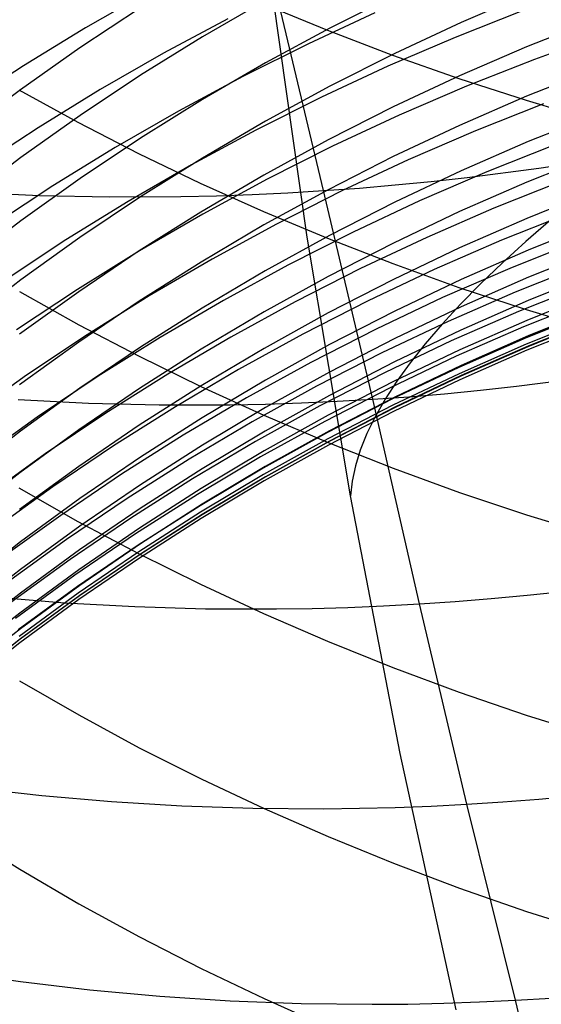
# Model space of a CAD drawing. Extents: x -383 to 1849, y -1185 to -529.
# Tile 469 of 656: x 444.89 to 448.39, y -1095.61 to -1089.02. Entities that reach past the tile are written whole.
import ezdxf

# ---------------------------------------------------------------- set-up
doc = ezdxf.new("R2010")
doc.units = 0
doc.layers.add('PREDEFINITO', color=7, linetype='CONTINUOUS')

msp = doc.modelspace()

# ---------------------------------------------------------------- linework, layer by layer
at = {"layer": 'PREDEFINITO'}
for p, q in [((446.8174, -1090.4763, 419.688), (446.5716, -1088.7378, 419.688)), ((446.9274, -1090.1648, 502.5307), (446.5888, -1088.7413, 501.1204)), ((445.757, -1088.8323, 553.5167), (445.3328, -1089.0747, 553.4622)), ((447.4063, -1088.8571, 595.5652), (446.9691, -1089.0769, 595.6168)), ((448.2994, -1088.8447, 594.0452), (447.8494, -1089.0384, 594.0867)), ((445.7005, -1088.9413, 598.6676), (445.2946, -1089.2092, 598.7417)), ((446.539, -1088.8907, 597.1049), (446.1165, -1089.1352, 597.1674)), ((446.5232, -1088.9138, 646.2935), (446.953, -1089.0902, 646.4558)), ((446.2862, -1089.0136, 554.9595), (445.8547, -1089.2446, 554.9125)), ((447.2709, -1088.9747, 556.4356), (446.8257, -1089.1808, 556.4)), ((448.2653, -1088.9594, 557.8942), (447.8086, -1089.1391, 557.8693)), ((448.7425, -1089.0211, 592.5748), (448.2872, -1089.2014, 592.6098)), ((445.3328, -1089.0747, 553.4622), (444.9164, -1089.3293, 553.4028)), ((446.9691, -1089.0769, 595.6168), (446.539, -1089.3098, 595.6714)), ((447.8494, -1089.0384, 594.0867), (447.4055, -1089.2457, 594.1311)), ((446.1165, -1089.1352, 597.1674), (445.702, -1089.3922, 597.2331)), ((446.953, -1089.0902, 646.4558), (447.39, -1089.2567, 646.609)), ((447.8086, -1089.1391, 557.8693), (447.3575, -1089.3325, 557.84)), ((448.8022, -1089.1196, 559.3234), (448.3405, -1089.2858, 559.3039)), ((445.2946, -1089.2092, 598.7417), (444.8978, -1089.489, 598.8191)), ((446.8257, -1089.1808, 556.4), (446.387, -1089.4, 556.36)), ((448.2872, -1089.2014, 592.6098), (447.8377, -1089.3958, 592.6475)), ((445.8547, -1089.2446, 554.9125), (445.4307, -1089.4881, 554.8608)), ((447.4055, -1089.2457, 594.1311), (446.9683, -1089.4664, 594.1784)), ((447.39, -1089.2567, 646.609), (447.8337, -1089.4131, 646.7529)), ((444.9164, -1089.3293, 553.4028), (444.5085, -1089.5956, 553.3386)), ((446.539, -1089.3098, 595.6714), (446.1165, -1089.5555, 595.7291)), ((447.3575, -1089.3325, 557.84), (446.9124, -1089.5393, 557.8064)), ((448.3405, -1089.2858, 559.3039), (447.884, -1089.4659, 559.2803)), ((445.702, -1089.3922, 597.2331), (445.2961, -1089.6615, 597.3019)), ((446.387, -1089.4, 556.36), (445.9553, -1089.6319, 556.3156)), ((447.8377, -1089.3958, 592.6475), (447.3943, -1089.6039, 592.6878)), ((447.8337, -1089.4131, 646.7529), (448.2836, -1089.5592, 646.8873)), ((448.7428, -1089.3517, 591.1377), (448.2875, -1089.5327, 591.1692)), ((446.9683, -1089.4664, 594.1784), (446.5383, -1089.7004, 594.2285)), ((447.884, -1089.4659, 559.2803), (447.433, -1089.6598, 559.2528)), ((444.8978, -1089.489, 598.8191), (444.5105, -1089.7804, 598.8997)), ((444.8858, -1089.4895, 644.1302), (445.2822, -1089.7073, 644.3228)), ((445.4307, -1089.4881, 554.8608), (445.0146, -1089.7437, 554.8045)), ((446.9124, -1089.5393, 557.8064), (446.4738, -1089.7592, 557.7687)), ((448.2875, -1089.5327, 591.1692), (447.8379, -1089.7277, 591.203)), ((446.1165, -1089.5555, 595.7291), (445.702, -1089.8138, 595.7897)), ((447.3943, -1089.6039, 592.6878), (446.9576, -1089.8255, 592.7308)), ((448.4015, -1089.5841, 560.7194), (447.9454, -1089.7646, 560.6972)), ((448.2836, -1089.5592, 646.8873), (448.7392, -1089.6948, 647.012)), ((445.2961, -1089.6615, 597.3019), (444.8992, -1089.9427, 597.3738)), ((445.9553, -1089.6319, 556.3156), (445.531, -1089.8764, 556.2667)), ((447.433, -1089.6598, 559.2528), (446.9881, -1089.8671, 559.2212)), ((448.7537, -1089.6547, 589.6991), (448.298, -1089.8363, 589.7269)), ((445.0146, -1089.7437, 554.8045), (444.6069, -1090.0113, 554.7436)), ((445.2822, -1089.7073, 644.3228), (445.6877, -1089.9159, 644.5072)), ((446.5383, -1089.7004, 594.2285), (446.1158, -1089.9471, 594.2813)), ((447.8379, -1089.7277, 591.203), (447.3945, -1089.9365, 591.2393)), ((446.4738, -1089.7592, 557.7687), (446.0422, -1089.992, 557.7268)), ((447.9454, -1089.7646, 560.6972), (447.495, -1089.959, 560.6714)), ((445.531, -1089.8764, 556.2667), (445.1146, -1090.1332, 556.2135)), ((445.702, -1089.8138, 595.7897), (445.2961, -1090.0843, 595.8532)), ((446.9576, -1089.8255, 592.7308), (446.528, -1090.0603, 592.7763)), ((446.9881, -1089.8671, 559.2212), (446.5497, -1090.0877, 559.1858)), ((448.298, -1089.8363, 589.7269), (447.848, -1090.032, 589.7569)), ((448.4765, -1089.8579, 562.1395), (448.0203, -1090.039, 562.1188)), ((444.8992, -1089.9427, 597.3738), (444.5119, -1090.2356, 597.4486)), ((445.6877, -1089.9159, 644.5072), (446.1018, -1090.115, 644.6833)), ((447.3945, -1089.9365, 591.2393), (446.9578, -1090.1589, 591.278)), ((448.7437, -1089.9269, 588.261), (448.2884, -1090.109, 588.2851)), ((448.3692, -1090.0145, 502.3471), (448.8499, -1089.941, 502.3105)), ((446.0422, -1089.992, 557.7268), (445.618, -1090.2374, 557.6808)), ((446.1158, -1089.9471, 594.2813), (445.7014, -1090.2065, 594.3369)), ((447.495, -1089.959, 560.6714), (447.0506, -1090.167, 560.6419)), ((446.528, -1090.0603, 592.7763), (446.1061, -1090.3081, 592.8244)), ((447.848, -1090.032, 589.7569), (447.4042, -1090.2416, 589.789)), ((448.0203, -1090.039, 562.1188), (447.5696, -1090.234, 562.0947)), ((447.6478, -1090.103, 502.4249), (447.8882, -1090.0764, 502.3959)), ((447.8882, -1090.0764, 502.3959), (448.3692, -1090.0145, 502.3471)), ((445.1146, -1090.1332, 556.2135), (444.7066, -1090.4019, 556.1561)), ((445.2961, -1090.0843, 595.8532), (444.8993, -1090.3669, 595.9196)), ((446.1018, -1090.115, 644.6833), (446.524, -1090.3044, 644.8507)), ((446.5497, -1090.0877, 559.1858), (446.1184, -1090.3213, 559.1465)), ((447.1673, -1090.1472, 502.4923), (447.4074, -1090.1266, 502.4571)), ((447.4074, -1090.1266, 502.4571), (447.6478, -1090.103, 502.4249)), ((448.2884, -1090.109, 588.2851), (447.8389, -1090.3053, 588.3112)), ((448.524, -1090.1006, 563.5662), (448.0682, -1090.282, 563.5469)), ((444.5547, -1090.1763, 503.0822), (445.0241, -1090.1975, 502.9483)), ((445.0241, -1090.1975, 502.9483), (445.4965, -1090.207, 502.826)), ((445.7014, -1090.2065, 594.3369), (445.2955, -1090.4783, 594.3951)), ((445.4965, -1090.207, 502.826), (445.9715, -1090.2049, 502.7154)), ((445.9715, -1090.2049, 502.7154), (446.2098, -1090.1994, 502.6647)), ((446.2098, -1090.1994, 502.6647), (446.4486, -1090.1909, 502.6169)), ((446.4486, -1090.1909, 502.6169), (446.6879, -1090.1794, 502.5723)), ((446.9578, -1090.1589, 591.278), (446.5282, -1090.3946, 591.3189)), ((447.0506, -1090.167, 560.6419), (446.6129, -1090.3883, 560.6087)), ((446.6879, -1090.1794, 502.5723), (446.9274, -1090.1648, 502.5307)), ((446.9274, -1090.1648, 502.5307), (447.1673, -1090.1472, 502.4923)), ((447.2578, -1091.5611, 503.9698), (446.9274, -1090.1648, 502.5307)), ((448.7435, -1090.1685, 586.8239), (448.2882, -1090.3511, 586.8442)), ((445.618, -1090.2374, 557.6808), (445.2018, -1090.4951, 557.6308)), ((447.4042, -1090.2416, 589.789), (446.967, -1090.4647, 589.8232)), ((447.5696, -1090.234, 562.0947), (447.125, -1090.4426, 562.0672)), ((446.1061, -1090.3081, 592.8244), (445.6923, -1090.5685, 592.8749)), ((446.1184, -1090.3213, 559.1465), (445.6945, -1090.5675, 559.1033)), ((446.524, -1090.3044, 644.8507), (446.9538, -1090.4839, 645.0095)), ((447.8389, -1090.3053, 588.3112), (447.3955, -1090.5155, 588.339)), ((448.0682, -1090.282, 563.5469), (447.6181, -1090.4774, 563.5245)), ((448.5746, -1090.3154, 564.9969), (448.1189, -1090.4972, 564.9791)), ((444.8993, -1090.3669, 595.9196), (444.5119, -1090.6612, 595.9887)), ((446.5282, -1090.3946, 591.3189), (446.1063, -1090.6432, 591.3621)), ((446.6129, -1090.3883, 560.6087), (446.1821, -1090.6226, 560.5719)), ((448.2882, -1090.3511, 586.8442), (447.8386, -1090.5479, 586.8661)), ((448.4499, -1090.3601, 426.5585), (448.2819, -1090.5055, 426.1196)), ((448.7542, -1090.3794, 585.3825), (448.2984, -1090.5623, 585.399)), ((446.967, -1090.4647, 589.8232), (446.537, -1090.7012, 589.8595)), ((447.125, -1090.4426, 562.0672), (446.687, -1090.6645, 562.0364)), ((445.2018, -1090.4951, 557.6308), (444.794, -1090.7649, 557.5767)), ((445.2955, -1090.4783, 594.3951), (444.8987, -1090.7621, 594.4559)), ((447.1067, -1092.2079, 419.688), (446.8174, -1090.4763, 419.688)), ((446.9538, -1090.4839, 645.0095), (447.3908, -1090.6534, 645.1593)), ((447.3955, -1090.5155, 588.339), (446.9588, -1090.7393, 588.3687)), ((447.6181, -1090.4774, 563.5245), (447.174, -1090.6864, 563.499)), ((448.1189, -1090.4972, 564.9791), (447.6689, -1090.693, 564.9584)), ((448.2819, -1090.5055, 426.1196), (448.1248, -1090.6482, 425.6761)), ((448.6302, -1090.5029, 566.4312), (448.1741, -1090.685, 566.4148)), ((445.6945, -1090.5675, 559.1033), (445.2786, -1090.8262, 559.0564)), ((445.6923, -1090.5685, 592.8749), (445.287, -1090.8414, 592.9278)), ((447.8386, -1090.5479, 586.8661), (447.3953, -1090.7586, 586.8896)), ((448.2984, -1090.5623, 585.399), (447.8484, -1090.7596, 585.4167)), ((448.7552, -1090.5616, 583.9169), (448.2994, -1090.7449, 583.9297)), ((446.1063, -1090.6432, 591.3621), (445.6924, -1090.9047, 591.4076)), ((446.1821, -1090.6226, 560.5719), (445.7589, -1090.8697, 560.5317)), ((446.687, -1090.6645, 562.0364), (446.256, -1090.8995, 562.0023)), ((447.3908, -1090.6534, 645.1593), (447.8344, -1090.8125, 645.3001)), ((448.1248, -1090.6482, 425.6761), (447.9789, -1090.7881, 425.2284)), ((448.6676, -1090.6612, 567.8692), (448.2116, -1090.8436, 567.8543)), ((446.537, -1090.7012, 589.8595), (446.1145, -1090.9507, 589.8977)), ((447.174, -1090.6864, 563.499), (446.7366, -1090.9089, 563.4705)), ((447.6689, -1090.693, 564.9584), (447.225, -1090.9026, 564.935)), ((448.1741, -1090.685, 566.4148), (447.7236, -1090.8812, 566.3959)), ((448.7531, -1090.7177, 582.4003), (448.2974, -1090.9011, 582.4097)), ((444.8987, -1090.7621, 594.4559), (444.5114, -1091.0578, 594.5192)), ((446.9588, -1090.7393, 588.3687), (446.5293, -1090.9765, 588.4001)), ((447.3953, -1090.7586, 586.8896), (446.9585, -1090.9829, 586.9146)), ((447.8484, -1090.7596, 585.4167), (447.4046, -1090.9707, 585.4357)), ((447.9789, -1090.7881, 425.2284), (447.8441, -1090.925, 424.777)), ((448.2994, -1090.7449, 583.9297), (447.8493, -1090.9424, 583.9435)), ((448.6881, -1090.7914, 569.3099), (448.2326, -1090.9741, 569.2965)), ((445.2786, -1090.8262, 559.0564), (444.8711, -1091.097, 559.0057)), ((444.8908, -1090.8409, 642.6809), (445.287, -1091.0622, 642.8689)), ((445.287, -1090.8414, 592.9278), (444.8908, -1091.1265, 592.9831)), ((448.2116, -1090.8436, 567.8543), (447.7613, -1091.0402, 567.8372)), ((447.8344, -1090.8125, 645.3001), (448.2842, -1090.9612, 645.4315)), ((448.744, -1090.8497, 580.8817), (448.2887, -1091.0333, 580.888)), ((445.6924, -1090.9047, 591.4076), (445.2871, -1091.1785, 591.4552)), ((445.7589, -1090.8697, 560.5317), (445.3437, -1091.1293, 560.4879)), ((446.256, -1090.8995, 562.0023), (445.8325, -1091.1474, 561.965)), ((446.7366, -1090.9089, 563.4705), (446.3062, -1091.1446, 563.439)), ((447.225, -1090.9026, 564.935), (446.7877, -1091.1257, 564.9089)), ((447.7236, -1090.8812, 566.3959), (447.2793, -1091.0912, 566.3746)), ((447.8441, -1090.925, 424.777), (447.7206, -1091.0588, 424.3223)), ((448.2974, -1090.9011, 582.4097), (447.8473, -1091.0988, 582.4199)), ((448.7225, -1090.8938, 570.754), (448.2666, -1091.0767, 570.7421)), ((446.1145, -1090.9507, 589.8977), (445.7002, -1091.213, 589.938)), ((446.5293, -1090.9765, 588.4001), (446.1073, -1091.2267, 588.4333)), ((446.9585, -1090.9829, 586.9146), (446.529, -1091.2206, 586.941)), ((447.4046, -1090.9707, 585.4357), (446.9674, -1091.1956, 585.456)), ((447.8493, -1090.9424, 583.9435), (447.4054, -1091.1538, 583.9582)), ((448.2326, -1090.9741, 569.2965), (447.7828, -1091.171, 569.2811)), ((448.2842, -1090.9612, 645.4315), (448.7398, -1091.0991, 645.5535)), ((448.74, -1090.9677, 572.1984), (448.2842, -1091.1508, 572.1879)), ((448.7539, -1090.9527, 579.3906), (448.2982, -1091.1364, 579.3932)), ((445.287, -1091.0622, 642.8689), (445.6924, -1091.274, 643.0488)), ((447.7613, -1091.0402, 567.8372), (447.3172, -1091.2506, 567.8179)), ((447.7206, -1091.0588, 424.3223), (447.6084, -1091.1895, 423.8647)), ((448.2887, -1091.0333, 580.888), (447.8391, -1091.2311, 580.8947)), ((448.7407, -1091.0093, 573.6339), (448.2854, -1091.1927, 573.625)), ((448.7447, -1091.0503, 576.7691), (448.2894, -1091.2338, 576.7615)), ((448.7522, -1091.0259, 575.1565), (448.2965, -1091.2093, 575.1482)), ((448.7543, -1091.0216, 578.077), (448.2985, -1091.2053, 578.0746)), ((445.3437, -1091.1293, 560.4879), (444.937, -1091.4011, 560.4406)), ((446.7877, -1091.1257, 564.9089), (446.3575, -1091.3619, 564.88)), ((447.2793, -1091.0912, 566.3746), (446.8416, -1091.3147, 566.3508)), ((447.8473, -1091.0988, 582.4199), (447.4035, -1091.3105, 582.4307)), ((448.2666, -1091.0767, 570.7421), (447.8164, -1091.2739, 570.7285)), ((445.2871, -1091.1785, 591.4552), (444.8909, -1091.4646, 591.5049)), ((445.8325, -1091.1474, 561.965), (445.417, -1091.4078, 561.9244)), ((446.3062, -1091.1446, 563.439), (445.8834, -1091.3931, 563.4045)), ((446.9674, -1091.1956, 585.456), (446.5373, -1091.4338, 585.4774)), ((447.4054, -1091.1538, 583.9582), (446.9681, -1091.379, 583.9739)), ((447.7828, -1091.171, 569.2811), (447.3392, -1091.3818, 569.2639)), ((447.6084, -1091.1895, 423.8647), (447.5075, -1091.3168, 423.4047)), ((448.2842, -1091.1508, 572.1879), (447.834, -1091.3482, 572.1762)), ((448.2854, -1091.1927, 573.625), (447.8358, -1091.3903, 573.6152)), ((448.2982, -1091.1364, 579.3932), (447.8481, -1091.3344, 579.3959)), ((445.7002, -1091.213, 589.938), (445.2944, -1091.4878, 589.9801)), ((446.1073, -1091.2267, 588.4333), (445.6935, -1091.4897, 588.4681)), ((446.529, -1091.2206, 586.941), (446.107, -1091.4714, 586.969)), ((447.3172, -1091.2506, 567.8179), (446.8796, -1091.4746, 567.7965)), ((447.8391, -1091.2311, 580.8947), (447.3957, -1091.443, 580.9018)), ((448.2894, -1091.2338, 576.7615), (447.8398, -1091.4316, 576.7532)), ((448.2965, -1091.2093, 575.1482), (447.8465, -1091.4071, 575.1392)), ((448.2985, -1091.2053, 578.0746), (447.8485, -1091.4032, 578.0721)), ((445.6924, -1091.274, 643.0488), (446.1062, -1091.4763, 643.2206)), ((446.8416, -1091.3147, 566.3508), (446.4109, -1091.5515, 566.3246)), ((447.4035, -1091.3105, 582.4307), (446.9663, -1091.5359, 582.4423)), ((447.8164, -1091.2739, 570.7285), (447.3724, -1091.4849, 570.7134)), ((447.5075, -1091.3168, 423.4047), (447.418, -1091.4408, 422.9426)), ((445.8834, -1091.3931, 563.4045), (445.4686, -1091.6542, 563.3671)), ((446.3575, -1091.3619, 564.88), (445.9349, -1091.6112, 564.8484)), ((446.9681, -1091.379, 583.9739), (446.5379, -1091.6176, 583.9905)), ((447.3392, -1091.3818, 569.2639), (446.9022, -1091.6062, 569.2448)), ((447.834, -1091.3482, 572.1762), (447.39, -1091.5595, 572.1632)), ((447.8358, -1091.3903, 573.6152), (447.3923, -1091.602, 573.6043)), ((447.8481, -1091.3344, 579.3959), (447.4043, -1091.5465, 579.3989)), ((444.937, -1091.4011, 560.4406), (444.5392, -1091.6849, 560.3899)), ((445.417, -1091.4078, 561.9244), (445.01, -1091.6805, 561.8806)), ((446.5373, -1091.4338, 585.4774), (446.1149, -1091.6852, 585.5)), ((447.3957, -1091.443, 580.9018), (446.959, -1091.6686, 580.9094)), ((447.418, -1091.4408, 422.9426), (447.3399, -1091.5614, 422.479)), ((447.8398, -1091.4316, 576.7532), (447.3964, -1091.6434, 576.7444)), ((447.8465, -1091.4071, 575.1392), (447.4026, -1091.6188, 575.1294)), ((447.8485, -1091.4032, 578.0721), (447.4046, -1091.6152, 578.0694)), ((448.2195, -1091.4748, 503.838), (448.7009, -1091.4135, 503.7903)), ((445.2944, -1091.4878, 589.9801), (444.8976, -1091.7748, 590.0241)), ((445.6935, -1091.4897, 588.4681), (445.2882, -1091.7653, 588.5047)), ((446.107, -1091.4714, 586.969), (445.6932, -1091.7351, 586.9983)), ((446.1062, -1091.4763, 643.2206), (446.5282, -1091.6687, 643.384)), ((446.8796, -1091.4746, 567.7965), (446.4491, -1091.712, 567.773)), ((447.3724, -1091.4849, 570.7134), (446.9349, -1091.7096, 570.6967)), ((447.4979, -1091.5441, 503.9322), (447.7383, -1091.5241, 503.8977)), ((447.7383, -1091.5241, 503.8977), (447.9788, -1091.5009, 503.8663)), ((447.9788, -1091.5009, 503.8663), (448.2195, -1091.4748, 503.838)), ((444.8822, -1091.563, 504.5098), (445.3522, -1091.5866, 504.3787)), ((445.3522, -1091.5866, 504.3787), (445.8253, -1091.5983, 504.2588)), ((446.4109, -1091.5515, 566.3246), (445.9878, -1091.8012, 566.296)), ((446.9663, -1091.5359, 582.4423), (446.5362, -1091.7748, 582.4545)), ((446.5394, -1091.5934, 504.1008), (446.7785, -1091.5857, 504.0541)), ((446.7785, -1091.5857, 504.0541), (447.018, -1091.575, 504.0104)), ((447.39, -1091.5595, 572.1632), (446.9527, -1091.7846, 572.1489)), ((447.4043, -1091.5465, 579.3989), (446.9671, -1091.7722, 579.402)), ((447.018, -1091.575, 504.0104), (447.2578, -1091.5611, 503.9698)), ((447.2578, -1091.5611, 503.9698), (447.4979, -1091.5441, 503.9322)), ((447.5694, -1092.9317, 505.4382), (447.2578, -1091.5611, 503.9698)), ((447.3399, -1091.5614, 422.479), (447.2731, -1091.6784, 422.0142)), ((445.4686, -1091.6542, 563.3671), (445.0623, -1091.9277, 563.3268)), ((445.9349, -1091.6112, 564.8484), (445.5203, -1091.8731, 564.8142)), ((445.8253, -1091.5983, 504.2588), (446.3008, -1091.5981, 504.1505)), ((446.5379, -1091.6176, 583.9905), (446.1154, -1091.8693, 584.008)), ((446.3008, -1091.5981, 504.1505), (446.5394, -1091.5934, 504.1008)), ((446.9022, -1091.6062, 569.2448), (446.4723, -1091.844, 569.2239)), ((447.3923, -1091.602, 573.6043), (446.9555, -1091.8273, 573.5926)), ((447.3964, -1091.6434, 576.7444), (446.9597, -1091.8689, 576.7349)), ((447.4026, -1091.6188, 575.1294), (446.9655, -1091.8443, 575.1189)), ((447.4046, -1091.6152, 578.0694), (446.9674, -1091.8409, 578.0666)), ((445.01, -1091.6805, 561.8806), (444.612, -1091.9652, 561.8338)), ((446.1149, -1091.6852, 585.5), (445.7005, -1091.9495, 585.5238)), ((446.4491, -1091.712, 567.773), (446.0262, -1091.9623, 567.7473)), ((446.9349, -1091.7096, 570.6967), (446.5046, -1091.9477, 570.6785)), ((446.5282, -1091.6687, 643.384), (446.9578, -1091.851, 643.5389)), ((446.959, -1091.6686, 580.9094), (446.5294, -1091.9076, 580.9175)), ((447.2731, -1091.6784, 422.0142), (447.2176, -1091.7917, 421.5487)), ((444.8976, -1091.7748, 590.0241), (444.5103, -1092.0737, 590.0699)), ((445.2882, -1091.7653, 588.5047), (444.8919, -1092.0531, 588.5428)), ((445.6932, -1091.7351, 586.9983), (445.2879, -1092.0113, 587.0291)), ((446.5362, -1091.7748, 582.4545), (446.1137, -1092.0269, 582.4675)), ((446.9527, -1091.7846, 572.1489), (446.5225, -1092.023, 572.1334)), ((446.9671, -1091.7722, 579.402), (446.5371, -1092.0114, 579.4054)), ((445.9878, -1091.8012, 566.296), (445.5728, -1092.0637, 566.265)), ((446.4723, -1091.844, 569.2239), (446.0501, -1092.0948, 569.2013)), ((446.9555, -1091.8273, 573.5926), (446.5259, -1092.0661, 573.5799)), ((446.9655, -1091.8443, 575.1189), (446.5354, -1092.0832, 575.1077)), ((446.9674, -1091.8409, 578.0666), (446.5373, -1092.0801, 578.0636)), ((446.9578, -1091.851, 643.5389), (447.3945, -1092.0231, 643.6851)), ((447.2176, -1091.7917, 421.5487), (447.1733, -1091.9014, 421.0829)), ((445.5203, -1091.8731, 564.8142), (445.1142, -1092.1474, 564.7774)), ((446.1154, -1091.8693, 584.008), (445.7009, -1092.134, 584.0265)), ((446.5294, -1091.9076, 580.9175), (446.1074, -1092.1599, 580.9261)), ((446.9597, -1091.8689, 576.7349), (446.5301, -1092.1078, 576.7249)), ((447.1733, -1091.9014, 421.0829), (447.1401, -1092.0074, 420.6173)), ((445.0623, -1091.9277, 563.3268), (444.6649, -1092.2133, 563.2836)), ((445.7005, -1091.9495, 585.5238), (445.2947, -1092.2263, 585.5487)), ((446.0262, -1091.9623, 567.7473), (445.6114, -1092.2255, 567.7196)), ((446.5046, -1091.9477, 570.6785), (446.0819, -1092.1989, 570.6588)), ((444.8919, -1092.0531, 588.5428), (444.5052, -1092.3529, 588.5825)), ((445.2879, -1092.0113, 587.0291), (444.8916, -1092.2998, 587.0612)), ((446.1137, -1092.0269, 582.4675), (445.6994, -1092.2918, 582.4811)), ((446.5225, -1092.023, 572.1334), (446.0998, -1092.2745, 572.1167)), ((446.5371, -1092.0114, 579.4054), (446.1146, -1092.2638, 579.4089)), ((447.1401, -1092.0074, 420.6173), (447.118, -1092.1096, 420.1522)), ((447.3945, -1092.0231, 643.6851), (447.8379, -1092.1847, 643.8223)), ((445.5728, -1092.0637, 566.265), (445.1663, -1092.3387, 566.2317)), ((446.0501, -1092.0948, 569.2013), (445.6358, -1092.3585, 569.1768)), ((446.5259, -1092.0661, 573.5799), (446.1038, -1092.3181, 573.5663)), ((446.5301, -1092.1078, 576.7249), (446.1081, -1092.3599, 576.7143)), ((446.5354, -1092.0832, 575.1077), (446.113, -1092.3353, 575.0958)), ((446.5373, -1092.0801, 578.0636), (446.1148, -1092.3325, 578.0604)), ((447.118, -1092.1096, 420.1522), (447.1067, -1092.2079, 419.688)), ((445.1142, -1092.1474, 564.7774), (444.7171, -1092.4338, 564.7381)), ((444.886, -1092.1536, 641.197), (445.2824, -1092.3788, 641.3809)), ((445.7009, -1092.134, 584.0265), (445.295, -1092.4112, 584.0458)), ((446.1074, -1092.1599, 580.9261), (445.6935, -1092.425, 580.935)), ((447.8379, -1092.1847, 643.8223), (448.2875, -1092.3356, 643.9505)), ((445.2947, -1092.2263, 585.5487), (444.8979, -1092.5155, 585.5748)), ((445.6114, -1092.2255, 567.7196), (445.205, -1092.5011, 567.6899)), ((446.0819, -1092.1989, 570.6588), (445.6672, -1092.463, 570.6376)), ((447.4395, -1093.9322, 419.688), (447.1067, -1092.2079, 419.688)), ((445.6994, -1092.2918, 582.4811), (445.2935, -1092.5694, 582.4953)), ((446.0998, -1092.2745, 572.1167), (445.6853, -1092.539, 572.0988)), ((446.1146, -1092.2638, 579.4089), (445.7002, -1092.5292, 579.4126)), ((445.1663, -1092.3387, 566.2317), (444.7688, -1092.6258, 566.1961)), ((445.6358, -1092.3585, 569.1768), (445.2302, -1092.6347, 569.1506)), ((445.2824, -1092.3788, 641.3809), (445.6879, -1092.5945, 641.5569)), ((446.1038, -1092.3181, 573.5663), (445.6899, -1092.5829, 573.5518)), ((446.1081, -1092.3599, 576.7143), (445.6942, -1092.625, 576.7032)), ((446.113, -1092.3353, 575.0958), (445.6987, -1092.6003, 575.0832)), ((446.1148, -1092.3325, 578.0604), (445.7004, -1092.5978, 578.0571)), ((448.2875, -1092.3356, 643.9505), (448.7428, -1092.4756, 644.0695)), ((445.295, -1092.4112, 584.0458), (444.8982, -1092.7008, 584.0659)), ((445.6935, -1092.425, 580.935), (445.2882, -1092.7028, 580.9444)), ((444.8979, -1092.5155, 585.5748), (444.5106, -1092.8167, 585.6019)), ((445.205, -1092.5011, 567.6899), (444.8077, -1092.789, 567.6581)), ((445.6672, -1092.463, 570.6376), (445.2611, -1092.7396, 570.6149)), ((445.2935, -1092.5694, 582.4953), (444.8968, -1092.8594, 582.5102)), ((445.6853, -1092.539, 572.0988), (445.2792, -1092.816, 572.0798)), ((445.7002, -1092.5292, 579.4126), (445.2944, -1092.8071, 579.4165)), ((445.2302, -1092.6347, 569.1506), (444.8335, -1092.9231, 569.1226)), ((445.6899, -1092.5829, 573.5518), (445.2844, -1092.8603, 573.5365)), ((445.6942, -1092.625, 576.7032), (445.2889, -1092.9026, 576.6915)), ((445.6987, -1092.6003, 575.0832), (445.2929, -1092.8779, 575.07)), ((445.7004, -1092.5978, 578.0571), (445.2945, -1092.8757, 578.0536)), ((445.6879, -1092.5945, 641.5569), (446.102, -1092.8003, 641.725)), ((444.8982, -1092.7008, 584.0659), (444.5108, -1093.0025, 584.087)), ((445.2882, -1092.7028, 580.9444), (444.8919, -1092.9929, 580.9542)), ((445.2611, -1092.7396, 570.6149), (444.864, -1093.0285, 570.5908)), ((445.2792, -1092.816, 572.0798), (444.8823, -1093.1053, 572.0596)), ((445.2944, -1092.8071, 579.4165), (444.8976, -1093.0975, 579.4205)), ((446.102, -1092.8003, 641.725), (446.5242, -1092.9962, 641.8849)), ((444.8968, -1092.8594, 582.5102), (444.5095, -1093.1615, 582.5256)), ((444.7265, -1092.886, 506.106), (445.1932, -1092.9237, 505.9669)), ((445.2844, -1092.8603, 573.5365), (444.8881, -1093.1501, 573.5203)), ((445.2889, -1092.9026, 576.6915), (444.8926, -1093.1927, 576.6794)), ((445.2929, -1092.8779, 575.07), (444.8961, -1093.168, 575.0561)), ((445.2945, -1092.8757, 578.0536), (444.8977, -1093.166, 578.0499)), ((447.8095, -1092.9155, 505.4014), (448.0499, -1092.8961, 505.3676)), ((448.0499, -1092.8961, 505.3676), (448.2905, -1092.8736, 505.3368)), ((448.2905, -1092.8736, 505.3368), (448.5312, -1092.848, 505.309)), ((445.1932, -1092.9237, 505.9669), (445.6634, -1092.9496, 505.8385)), ((445.6634, -1092.9496, 505.8385), (446.1365, -1092.9635, 505.7212)), ((446.1365, -1092.9635, 505.7212), (446.6122, -1092.9653, 505.6152)), ((446.6122, -1092.9653, 505.6152), (446.8508, -1092.9616, 505.5665)), ((446.8508, -1092.9616, 505.5665), (447.09, -1092.9548, 505.5208)), ((447.09, -1092.9548, 505.5208), (447.3295, -1092.9448, 505.478)), ((447.3295, -1092.9448, 505.478), (447.5694, -1092.9317, 505.4382)), ((447.5694, -1092.9317, 505.4382), (447.8095, -1092.9155, 505.4014)), ((447.8875, -1094.2724, 506.9329), (447.5694, -1092.9317, 505.4382)), ((444.8919, -1092.9929, 580.9542), (444.5051, -1093.2951, 580.9644)), ((446.5242, -1092.9962, 641.8849), (446.954, -1093.1818, 642.0364)), ((444.8976, -1093.0975, 579.4205), (444.5104, -1093.3999, 579.4247)), ((444.8961, -1093.168, 575.0561), (444.5089, -1093.47, 575.0416)), ((444.8977, -1093.166, 578.0499), (444.5104, -1093.4684, 578.0461)), ((444.8926, -1093.1927, 576.6794), (444.5058, -1093.4947, 576.6666)), ((446.954, -1093.1818, 642.0364), (447.3909, -1093.357, 642.1794)), ((447.3909, -1093.357, 642.1794), (447.8346, -1093.5215, 642.3138)), ((444.891, -1093.4466, 639.6959), (445.2873, -1093.6751, 639.875)), ((447.8346, -1093.5215, 642.3138), (448.2844, -1093.6752, 642.4392)), ((445.2873, -1093.6751, 639.875), (445.6926, -1093.8939, 640.0465)), ((448.2844, -1093.6752, 642.4392), (448.7399, -1093.8178, 642.5557)), ((445.6926, -1093.8939, 640.0465), (446.1064, -1094.1027, 640.2102)), ((447.8157, -1095.6485, 419.688), (447.4395, -1093.9322, 419.688)), ((444.5765, -1094.1614, 507.7343), (445.0402, -1094.2138, 507.5875)), ((446.1064, -1094.1027, 640.2102), (446.5284, -1094.3013, 640.3659)), ((445.0402, -1094.2138, 507.5875), (445.5078, -1094.2542, 507.451)), ((448.3687, -1094.238, 506.8638), (448.6095, -1094.2161, 506.8337)), ((445.5078, -1094.2542, 507.451), (445.9788, -1094.2827, 507.3251)), ((445.9788, -1094.2827, 507.3251), (446.4527, -1094.2989, 507.2101)), ((447.1681, -1094.2999, 507.0586), (447.4075, -1094.2939, 507.0137)), ((447.4075, -1094.2939, 507.0137), (447.6474, -1094.2847, 506.9718)), ((447.6474, -1094.2847, 506.9718), (447.8875, -1094.2724, 506.9329)), ((447.8875, -1094.2724, 506.9329), (448.128, -1094.2568, 506.8969)), ((448.2125, -1095.5849, 508.4513), (447.8875, -1094.2724, 506.9329)), ((448.128, -1094.2568, 506.8969), (448.3687, -1094.238, 506.8638)), ((446.4527, -1094.2989, 507.2101), (446.9291, -1094.3027, 507.1062)), ((446.5284, -1094.3013, 640.3659), (446.958, -1094.4896, 640.5135)), ((446.9291, -1094.3027, 507.1062), (447.1681, -1094.2999, 507.0586)), ((444.5051, -1094.4649, 637.9831), (444.8918, -1094.7065, 638.1649)), ((446.958, -1094.4896, 640.5135), (447.3947, -1094.6672, 640.6528)), ((447.3947, -1094.6672, 640.6528), (447.8381, -1094.8341, 640.7836)), ((444.8918, -1094.7065, 638.1649), (445.288, -1094.9384, 638.3394)), ((447.8381, -1094.8341, 640.7836), (448.2877, -1094.9899, 640.9057)), ((445.288, -1094.9384, 638.3394), (445.6933, -1095.1604, 638.5065)), ((448.2877, -1094.9899, 640.9057), (448.743, -1095.1345, 641.0191)), ((445.6933, -1095.1604, 638.5065), (446.1072, -1095.3724, 638.666)), ((444.438, -1095.3926, 509.3885), (444.8983, -1095.4594, 509.235)), ((446.1072, -1095.3724, 638.666), (446.5291, -1095.574, 638.8177)), ((444.8983, -1095.4594, 509.235), (445.3627, -1095.5143, 509.0915)), ((445.3627, -1095.5143, 509.0915), (445.831, -1095.5572, 508.958)), ((445.831, -1095.5572, 508.958), (446.3025, -1095.5879, 508.835)), ((446.3025, -1095.5879, 508.835), (446.7769, -1095.6061, 508.7225)), ((446.5291, -1095.574, 638.8177), (446.9586, -1095.7651, 638.9615)), ((446.7769, -1095.6061, 508.7225), (447.2536, -1095.6119, 508.6209)), ((447.2536, -1095.6119, 508.6209), (447.4927, -1095.61, 508.5743)), ((447.4927, -1095.61, 508.5743), (447.7323, -1095.6048, 508.5304)), ((447.7323, -1095.6048, 508.5304), (447.9722, -1095.5965, 508.4895)), ((447.9722, -1095.5965, 508.4895), (448.2125, -1095.5849, 508.4513)), ((448.2125, -1095.5849, 508.4513), (448.4529, -1095.57, 508.4161)), ((448.5182, -1096.8686, 509.9998), (448.2125, -1095.5849, 508.4513))]:
    msp.add_line(p, q, dxfattribs=at)

doc.saveas('drawing.dxf')
